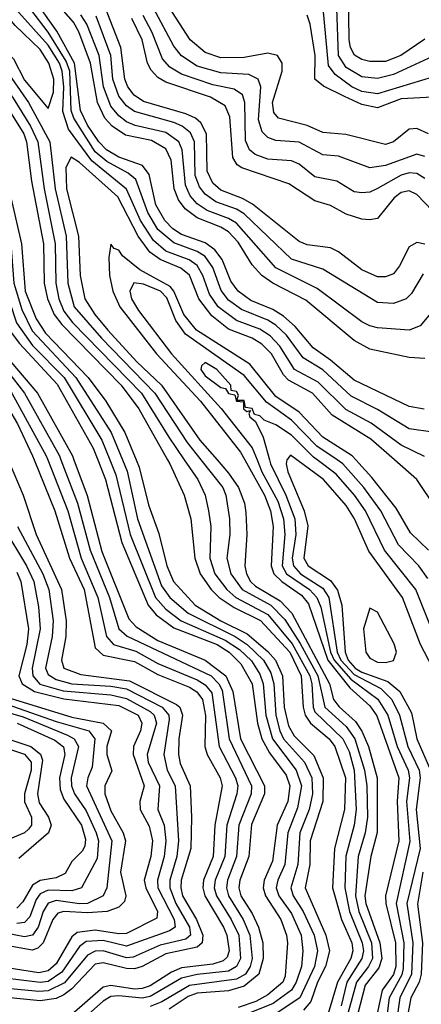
# Model space of a CAD drawing. Header units: inches. Extents: x 501365 to 657855, y 482276 to 547543.
# Tile 873 of 957: x 628157 to 629181, y 498614 to 501121. Entities that reach past the tile are written whole.
import ezdxf

# ---------------------------------------------------------------- set-up
doc = ezdxf.new("R2010")
doc.units = ezdxf.units.IN
doc.header["$MEASUREMENT"] = 0
doc.layers.add('A6429', color=7, linetype='Continuous')
doc.layers.add('A6520', color=7, linetype='Continuous')

msp = doc.modelspace()

# ---------------------------------------------------------------- linework, layer by layer
at = {"layer": 'A6429', "color": 5}
for points, elevation in [([(628127.8, 500000), (628166.2, 499910), (628199.4, 499810), (628263.8, 499670), (628276, 499590), (628274.8, 499550), (628264, 499490), (628270, 499470), (628313.3, 499453.3), (628437.7, 499437.7), (628557.1, 499377.1), (628565.8, 499370), (628572.7, 499350), (628562.9, 499290), (628562.5, 499250), (628566.5, 499226.5), (628591.7, 499170), (628595.4, 499090), (628593.3, 499010), (628568.8, 498930), (628567.9, 498910), (628572.5, 498890), (628608.5, 498830), (628624.5, 498790), (628622.6, 498770), (628610, 498758.8), (628530, 498742.5), (628470, 498710), (628450, 498704.2), (628430, 498704.4), (628370, 498719.4), (628350, 498715.8), (628290, 498652.8), (628270, 498637.9), (628250, 498628.5), (628210, 498622.3), (628090, 498634.5)], 4080), ([(628194.3, 500000), (628247.4, 499870), (628284.8, 499750), (628322.1, 499670), (628350, 499521.7), (628370, 499502.7), (628450, 499487), (628510, 499453.3), (628590, 499421.2), (628609.4, 499409.4), (628623.5, 499390), (628630.7, 499349.3), (628629, 499270), (628635.3, 499250), (628668.7, 499190), (628673.7, 499170), (628655.1, 499070), (628650.8, 498990), (628625.9, 498930), (628624, 498910), (628629.7, 498890), (628677, 498810), (628685.3, 498790), (628691.7, 498750), (628686.7, 498733.3), (628675.8, 498724.2), (628650, 498716.2), (628570, 498706.2), (628544.4, 498695.6), (628490, 498660.3), (628470, 498653.6), (628450, 498652.6), (628390, 498661.9), (628370, 498657.3), (628290, 498588)], 4120), ([(628229, 500000), (628279.8, 499870), (628314.4, 499750), (628356.6, 499650), (628379, 499550), (628396.5, 499530), (628453.2, 499513.2), (628510, 499481.7), (628610, 499439.9), (628630, 499426.9), (628647, 499407), (628665.6, 499270), (628707.8, 499190), (628713.2, 499170), (628710.8, 499150), (628685.3, 499070), (628680.2, 498990), (628656.1, 498930), (628653.6, 498910), (628659.2, 498890), (628696.8, 498830), (628715.7, 498790), (628720.5, 498730), (628710.5, 498709.5), (628690, 498698.1), (628610.1, 498689.9), (628570, 498680.6), (628490, 498633.3), (628470, 498629), (628410, 498635.5), (628390, 498633.4), (628370, 498622), (628310, 498568.2)], 4140), ([(628262.5, 500000), (628304.7, 499890), (628336.7, 499770), (628386.2, 499650), (628409.8, 499570), (628431.3, 499551.3), (628645.4, 499450), (628665.5, 499430), (628673.3, 499413.3), (628691.6, 499290), (628748.1, 499170), (628747.2, 499150), (628716.3, 499070), (628710.2, 498990), (628687.5, 498930), (628684.8, 498910), (628690, 498890), (628727.3, 498830), (628744.4, 498790), (628749.7, 498730), (628744.8, 498710), (628733.1, 498690), (628710, 498677.5), (628590, 498661.4), (628520.1, 498619.9), (628490, 498607.8)], 4160), ([(628295.5, 500000), (628329.2, 499909.2), (628366.9, 499766.9), (628435.5, 499595.5), (628454.5, 499574.5), (628510, 499540.2), (628630.1, 499490), (628683, 499450), (628700.4, 499410), (628720, 499290), (628781.9, 499170), (628781.9, 499150), (628748.6, 499071.4), (628741.8, 498990), (628718.3, 498930), (628715.8, 498910), (628721.1, 498890), (628750, 498844.6), (628765.9, 498810), (628777, 498770), (628778.2, 498730), (628766.7, 498690), (628730, 498660.2), (628690, 498648.2), (628610, 498641.9), (628586.9, 498633.1), (628538.7, 498601.3)], 4180), ([(628356.6, 500000), (628375.8, 499950), (628417.6, 499790), (628484.8, 499630), (628505.7, 499605.7), (628550, 499572.5), (628660.8, 499530), (628691.5, 499510), (628720.9, 499480.9), (628749.8, 499429.8), (628763.3, 499330), (628774.6, 499290), (628794.1, 499254.1), (628836.8, 499196.8), (628846.4, 499170), (628840.9, 499130), (628814, 499070), (628802, 498978), (628780.9, 498930), (628777.7, 498910), (628783.8, 498890), (628823, 498830), (628837.6, 498790), (628840, 498770), (628834.5, 498685.5), (628828.2, 498670), (628790, 498637.6), (628759, 498621), (628714.4, 498605.6)], 4220), ([(628387.2, 500000), (628402.3, 499962.3), (628438.9, 499810), (628503.8, 499650), (628530, 499620.3), (628568.9, 499590), (628681.3, 499541.3), (628717.4, 499517.4), (628748, 499488.1), (628770, 499454.2), (628778.5, 499430), (628785.2, 499350), (628801.7, 499290), (628862.4, 499210), (628876, 499170), (628865.9, 499114.1), (628841.1, 499050), (628833.3, 498970), (628815.4, 498930), (628811.5, 498910), (628817.9, 498890), (628850, 498844.8), (628874.7, 498790), (628879.6, 498750), (628875.6, 498710), (628862.4, 498670), (628850.6, 498649.4), (628803.9, 498616.1), (628730, 498586.3)], 4240), ([(628419.3, 500000), (628431.1, 499971.1), (628457.4, 499850), (628519.3, 499679.3), (628540.6, 499650), (628587.2, 499610), (628706.9, 499550), (628737.2, 499530), (628779, 499490), (628797.9, 499457.9), (628805.5, 499430), (628810.1, 499350.1), (628820.3, 499310), (628830.2, 499290), (628883.5, 499230), (628901.9, 499190), (628903.9, 499150), (628895.1, 499110), (628871.7, 499050), (628866.3, 498970), (628848.3, 498910), (628854.8, 498890), (628880.4, 498850), (628908.1, 498790), (628916.5, 498750), (628908.8, 498710), (628871.9, 498630), (628811.4, 498590)], 4260), ([(628454.2, 500000), (628461.7, 499981.8), (628485.4, 499885.4), (628512.4, 499812.4), (628532.8, 499730), (628549.5, 499690), (628604.8, 499630), (628670.1, 499590.1), (628737.2, 499557.2), (628790, 499512.5), (628809.4, 499490), (628827.3, 499450), (628831.5, 499370), (628842.5, 499322.5), (628857.5, 499297.5), (628907, 499247), (628931.3, 499190), (628929.9, 499130.1), (628898, 499030), (628897.4, 498970), (628885, 498910), (628938.2, 498790), (628947.3, 498750), (628937, 498710), (628916.4, 498670), (628899.4, 498620.6), (628881.2, 498598.8)], 4280), ([(628534.4, 500000), (628540, 499990), (628576.4, 499910), (628593.3, 499850), (628603.8, 499750), (628617.4, 499710), (628645.2, 499670), (628666.3, 499650), (628704.5, 499624.5), (628771.2, 499591.2), (628845.9, 499510), (628875.4, 499450), (628879.7, 499370), (628885, 499350), (628898.7, 499330), (628946.2, 499290), (628960.5, 499270), (628987.7, 499190), (628985.8, 499110), (628960, 499010), (628954.8, 498910), (628978.2, 498830), (629004.2, 498770), (629006.6, 498750), (629001.3, 498730), (628967.3, 498670), (628944.1, 498590)], 4320), ([(628577, 500000), (628611.3, 499950), (628630.3, 499910), (628639.1, 499870), (628645, 499830), (628642.2, 499750), (628655.3, 499710), (628685.5, 499670), (628708.6, 499650), (628790, 499606.4), (628851.9, 499531.9), (628897.1, 499450), (628902.3, 499430), (628905.2, 499370), (628910, 499358.8), (628981.1, 499290), (628997.2, 499257.2), (629010.4, 499210), (629015.6, 499110), (629010.4, 499069.6), (628989.1, 498990.9), (628986.7, 498910), (628998.1, 498850), (629030.4, 498770.4), (629034, 498750), (629029.7, 498730), (628991.5, 498670), (628976.9, 498610)], 4340), ([(628619.4, 500000), (628675.5, 499930), (628683, 499910), (628692.6, 499850), (628693.1, 499810), (628685.3, 499750), (628695.5, 499710), (628724.6, 499670), (628797.4, 499630), (628833.3, 499593.3), (628872.6, 499532.6), (628917.2, 499450), (628935.6, 499370), (628990, 499321.3), (629012.1, 499290), (629036.7, 499210), (629042.2, 499170), (629043.7, 499090), (629038.1, 499050), (629020.5, 498990), (629013.7, 498890), (629022.2, 498850), (629054, 498770), (629056.7, 498730), (629047, 498710), (629015.8, 498670), (628993.9, 498590)], 4360), ([(628660.5, 500000), (628690, 499966.2), (628715.5, 499930), (628730.4, 499890), (628733.9, 499866.1), (628736.9, 499810), (628731.5, 499730), (628735.5, 499710), (628746.1, 499690), (628758.5, 499678.5), (628821.1, 499641.1), (628851.3, 499610), (628946.9, 499430), (628957.7, 499390), (628971.6, 499371.6), (629013.5, 499333.5), (629030, 499309), (629046.9, 499270), (629068.5, 499190), (629069.1, 499050.9), (629052.9, 498990), (629037.1, 498890), (629039.5, 498870), (629075.5, 498770), (629080.2, 498730), (629073.1, 498706.9), (629038, 498662), (629019.8, 498590)], 4380), ([(628731.4, 500000), (628781.9, 499910), (628797, 499870), (628803.9, 499830), (628798.2, 499730), (628805.2, 499710), (628825.3, 499690), (628875.9, 499655.9), (628893.8, 499633.8), (628943.3, 499490), (628999.2, 499419.2), (629050, 499373.7), (629068, 499348), (629123.9, 499190), (629119.5, 499130), (629123.6, 499030), (629090.2, 498890), (629090.6, 498870), (629115.6, 498770), (629116.7, 498710), (629110.4, 498689.6), (629081.7, 498650), (629064.1, 498570)], 4420), ([(628762.6, 500000), (628774.6, 499970), (628815.2, 499895.2), (628829.7, 499850), (628833, 499810), (628826.6, 499730), (628837.6, 499710), (628896, 499670), (628914.7, 499650), (628925.4, 499625.4), (628950, 499510.1), (628959.2, 499490), (629001.7, 499441.7), (629070.8, 499390.8), (629096.2, 499350), (629119.9, 499270), (629147.6, 499210), (629151.1, 499190), (629143.9, 499130), (629151.8, 499028.2), (629117.5, 498870), (629136.8, 498770), (629135.3, 498704.7), (629131.5, 498688.5), (629099.7, 498630), (629091.4, 498570)], 4440), ([(628794.1, 500000), (628796.8, 499990), (628836.3, 499910), (628858.6, 499850), (628861.7, 499810), (628851.7, 499750), (628855.1, 499730), (628873.5, 499710), (628930, 499673.5), (628945.5, 499650), (628967.1, 499510), (628976.1, 499490), (629010, 499453.9), (629078, 499418.1), (629105.9, 499390), (629125.3, 499350), (629147.1, 499270), (629176.1, 499210), (629178.1, 499190), (629168.3, 499110), (629178.1, 499010), (629144.6, 498870), (629159.9, 498770), (629155.9, 498690), (629126.6, 498630), (629118, 498570)], 4460), ([(628838.6, 500000), (628836.6, 499990), (628840.6, 499970), (628882.8, 499870), (628891.9, 499831.9), (628881.7, 499750), (628892.5, 499730), (628950, 499692.7), (628968, 499668), (628978.3, 499630), (628987.5, 499510), (628995.2, 499490), (629012.8, 499470), (629030, 499459.1), (629095.8, 499435.8), (629126.7, 499410), (629156.2, 499356.2), (629170, 499290), (629204.5, 499210)], 4480), ([(629210, 499471.5), (629179.1, 499530), (629133.3, 499650), (629047.9, 499767.9), (629010.9, 499850), (628990, 499884.2), (628932.2, 499950), (628864.2, 500000)], 4480), ([(629223.8, 499530), (629166.9, 499670), (629087.5, 499770), (629039, 499870), (629011.2, 499910), (628964, 499964), (628915.4, 500000)], 4460), ([(629198.3, 499698.3), (629174.6, 499730), (629123.5, 499783.5), (629078.1, 499870), (629034.4, 499930), (628980.9, 499990), (628966.4, 500000)], 4440), ([(629199.5, 499770), (629154, 499814), (629117, 499877), (629055, 499955), (629014.2, 500000)], 4420), ([(629218.1, 499878.1), (629170.1, 499950.2), (629112.8, 500000)], 4380), ([(628114.2, 499830), (628174.6, 499730), (628193.9, 499690), (628205.7, 499625.7), (628209.7, 499570), (628189.6, 499470), (628190.6, 499450), (628209.2, 499429.2), (628268.5, 499411.5), (628390, 499402.1), (628430, 499392.6), (628490, 499359.3), (628499.9, 499350), (628505.8, 499330), (628482.2, 499250), (628485.1, 499230), (628514.1, 499170), (628510, 499110), (628525.4, 499070), (628530.2, 499030), (628525.9, 498990), (628508.7, 498930), (628509.9, 498910.1), (628551.5, 498830), (628554, 498810), (628539.6, 498800.4), (628430, 498761.9), (628370, 498776.1), (628326.6, 498773.4), (628310, 498760.8), (628264.7, 498695.3), (628230, 498672.1), (628210, 498669.4), (628070, 498686.3)], 4040), ([(628151.8, 499830), (628216.4, 499710), (628232, 499670), (628242.8, 499590), (628240.4, 499550), (628222.9, 499470), (628230, 499453.5), (628250, 499440.8), (628290, 499430), (628390, 499423.8), (628430, 499416.7), (628520.8, 499370), (628537.3, 499350), (628538.6, 499338.6), (628524.5, 499250), (628533.2, 499210), (628554, 499170), (628562.6, 499030), (628558, 498990), (628540.1, 498930), (628540.1, 498910), (628555.7, 498870), (628590, 498810), (628592.7, 498790), (628580.6, 498779.4), (628515.9, 498764.1), (628446.4, 498733.6), (628430, 498732), (628370, 498749.4), (628350, 498749.3), (628330, 498738.8), (628271.4, 498668.6), (628230, 498647.7), (628206.1, 498646.1), (628070, 498658.8)], 4060), ([(628150, 499714), (628160.4, 499690), (628180, 499570), (628175.8, 499530), (628155, 499450), (628163.8, 499430), (628195.1, 499410), (628270, 499391.2), (628410, 499374.7), (628459.4, 499350), (628469.1, 499330), (628465.8, 499310), (628447.4, 499270), (628446.6, 499250), (628474.7, 499170), (628463.3, 499130), (628464.9, 499110), (628487.1, 499067.1), (628495.8, 499030), (628491.9, 498990), (628475, 498930), (628478.8, 498910), (628509, 498850), (628507.1, 498832.9), (628430, 498794.3), (628410, 498793.2), (628350, 498802.2), (628303.6, 498796.4), (628290, 498785.8), (628250, 498716.6), (628230, 498698.8), (628206.2, 498693.8), (628070, 498714.9)], 4020), ([(628133, 499393), (628290, 499345.1), (628370.1, 499330), (628391.6, 499310), (628379.6, 499270), (628379.6, 499250), (628392, 499208), (628374.1, 499170), (628374.2, 499150), (628390, 499106.3), (628421, 499050), (628426.8, 499030), (628414.8, 498950), (628428, 498890), (628424.6, 498875.4), (628410, 498861.1), (628380.7, 498850), (628330, 498846.4), (628270, 498850), (628254.7, 498845.3), (628241.7, 498830), (628217.1, 498770), (628203.5, 498756.5), (628188.9, 498751.1), (628090, 498769.4)], 3980), ([(628090, 499389.5), (628250, 499333.8), (628333.3, 499310), (628349.3, 499290), (628342.6, 499217.4), (628330.8, 499190), (628328, 499170), (628392.3, 499030), (628379.8, 498910), (628370.2, 498889.8), (628330, 498870.5), (628310, 498869.3), (628250, 498878.2), (628230, 498871.1), (628217.6, 498850), (628204.4, 498810), (628189.9, 498790.1), (628170, 498785.2), (628090, 498800.9)], 3960), ([(628080.2, 499370), (628166.1, 499346.1), (628279, 499299), (628296.1, 499290), (628307.2, 499270), (628289, 499190), (628289.2, 499170), (628297.3, 499150), (628326.5, 499106.5), (628352.8, 499050), (628358.4, 499030), (628354.7, 498985.3), (628314.8, 498910), (628290, 498902.8), (628230, 498904.2), (628210, 498895.3), (628199.7, 498880.3), (628183.3, 498836.7), (628170, 498821.8), (628150, 498819.5)], 3940), ([(628050, 499315.1), (628185.9, 499270), (628210.4, 499250.4), (628215.4, 499235.4), (628202.8, 499150), (628207, 499127), (628230.7, 499090), (628237.5, 499070), (628230.7, 499050), (628155.2, 498984.8)], 3880), ([(628150.6, 499330), (628246.7, 499286.7), (628269.4, 499269.4), (628272.3, 499250), (628258.8, 499190), (628260.3, 499160.3), (628270, 499136.4), (628314.9, 499070), (628325.6, 499034.4), (628323.5, 499016.5), (628316.5, 499003.5), (628290, 498977.3), (628273.2, 498946.8), (628250, 498935.5), (628210, 498928.9), (628190, 498917.3), (628165.4, 498874.6), (628150, 498858.7)], 3920), ([(628050, 499290.2), (628170, 499250.7), (628186.7, 499230), (628186.3, 499210), (628169.3, 499150), (628169.3, 499129.3), (628187.8, 499090), (628187.4, 499070), (628180, 499060), (628169.9, 499050.2), (628127.3, 499032.7)], 3860), ([(629184.9, 498950), (629171.7, 498868.3), (629184.3, 498770), (629180.9, 498690), (629175.6, 498670), (629154.5, 498630), (629143.7, 498570)], 4480)]:
    msp.add_lwpolyline(points, dxfattribs=dict(at, elevation=elevation))
at = {"layer": 'A6429', "color": 5, "elevation": 4520}
msp.add_lwpolyline([(629050, 499622.8), (629034, 499570), (629040, 499510), (629050, 499494.7), (629070, 499484.7), (629090, 499483.8), (629110, 499489.3), (629117.6, 499510), (629111.7, 499531.7), (629070, 499612.5)], close=True, dxfattribs=at)
at = {"layer": 'A6520', "color": 5}
for points, elevation in [([(627981.2, 501130), (628010, 501085.2), (628026.6, 501070), (628090, 501060.3), (628122.2, 501042.2), (628141.8, 501021.8), (628170, 500967.1), (628230, 500894.8), (628243.7, 500936.3), (628244.8, 500970), (628232.1, 501010), (628210, 501045.5), (628146.3, 501106.4), (628024, 501250)], 4380), ([(627550.4, 501230), (627690, 501095.8), (627740.2, 501040.2), (627810, 500990.5), (627870, 500939.1), (627890, 500927.2), (627950, 500905.5), (627971.1, 500891.1), (627990, 500870), (628010, 500835.2), (628021.9, 500801.9), (628033.3, 500710), (628083.7, 500530), (628089.4, 500450), (628110, 500381), (628130.9, 500330.9), (628156.6, 500296.6), (628252.7, 500192.7), (628345, 500030), (628356.6, 500000)], 4220), ([(627510.8, 501190), (627650, 501069.7), (627714.7, 500994.7), (627770, 500965.6), (627824.9, 500924.9), (627912.2, 500872.2), (627941.7, 500841.7), (627959.9, 500810), (627973.4, 500770), (627985, 500690), (628026.2, 500530), (628035.7, 500450), (628073.8, 500330), (628099.9, 500290), (628202.8, 500170), (628291.8, 500010), (628295.5, 500000)], 4180), ([(629189.1, 500009.1), (629130, 500037.3), (629053.6, 500093.5), (628988.6, 500128.6), (628918.2, 500198.2), (628858.3, 500230), (628820.8, 500290), (628795.8, 500315.8), (628770, 500332.6), (628710, 500354.8), (628663.5, 500390), (628641.7, 500421.7), (628624.7, 500470), (628610, 500495), (628589.1, 500509.1), (628530, 500531.8), (628498.7, 500558.7), (628465.8, 500610), (628429.5, 500689.5), (628341.6, 500761.6), (628282.2, 500842.2), (628267.4, 500887.4), (628269.6, 500950), (628265.5, 500990), (628258.5, 501010), (628230, 501056.5), (628110.6, 501190.6)], 4360), ([(629190, 501071.7), (629129.2, 501030), (629090, 501014.8), (629050, 501014.8), (629030, 501019.4), (629010.8, 501030.8), (629000.5, 501050), (628997.2, 501070), (628995.8, 501190)], 4020), ([(627496.2, 501170), (627636.1, 501050), (627698.6, 500978.6), (627877.1, 500870), (627917.5, 500830), (627945.8, 500770), (627998.1, 500530), (628008.9, 500450), (628046.7, 500330), (628068.4, 500290), (628126.4, 500226.4), (628170, 500170), (628258.7, 500010), (628262.5, 500000)], 4160), ([(627672.1, 501172.1), (627755.4, 501095.4), (627830, 501037.6), (627888.9, 500968.9), (627914.7, 500954.7), (627996.9, 500936.9), (628019.4, 500919.4), (628042.4, 500890), (628080.5, 500810), (628098.2, 500690), (628134.9, 500550), (628142.6, 500450), (628162.7, 500382.7), (628189, 500329), (628300.7, 500210), (628390.7, 500070), (628419.3, 500000)], 4260), ([(627687.4, 501187.4), (627760.5, 501120.5), (627850, 501056.7), (627896, 500990), (627910, 500977.4), (627930, 500968.2), (627990, 500962), (628015.1, 500955.1), (628037.7, 500937.7), (628060.2, 500910), (628111.8, 500810), (628129.4, 500690), (628162.2, 500550), (628171.2, 500430), (628199.2, 500359.2), (628223.1, 500323.1), (628331.6, 500210), (628376.9, 500150), (628425.2, 500070), (628454.2, 500000)], 4280), ([(629188.9, 500128.9), (629150, 500136.2), (629010, 500203.1), (628950, 500254.4), (628905.4, 500285.4), (628859.5, 500339.5), (628830, 500366.1), (628802.7, 500382.7), (628746.3, 500406.3), (628714.8, 500430), (628695.4, 500455.4), (628673.2, 500510), (628655.3, 500535.3), (628630, 500552.4), (628570, 500574), (628548.1, 500588.1), (628527.2, 500610), (628504.7, 500650), (628487.1, 500727.1), (628470.5, 500750), (628410, 500771), (628379, 500790), (628358.9, 500810), (628330, 500852.8), (628312.2, 500890), (628297.1, 501010), (628252.2, 501092.2), (628190, 501180.3)], 4320), ([(629190, 500258), (629150, 500260.6), (629050, 500281.9), (629010, 500304.2), (628886.7, 500406.7), (628803.1, 500450), (628774.8, 500470), (628750, 500496.7), (628714.8, 500554.8), (628690, 500580.5), (628670, 500593), (628610, 500616.7), (628579.4, 500639.4), (628562.4, 500662.4), (628551.5, 500690), (628543.2, 500763.2), (628530, 500792.5), (628493.4, 500813.4), (628427.2, 500827.2), (628393.2, 500850), (628374.7, 500870), (628355.4, 500910), (628337.9, 501010), (628307.8, 501090), (628294.4, 501114.4), (628250, 501165)], 4280), ([(629199.6, 500830), (629170, 500844.4), (629150, 500842.2), (629110, 500809.6), (629090, 500803), (628988.9, 500828.9), (628930, 500833.7), (628890, 500851.5), (628817.4, 500870), (628804.9, 500884.9), (628802.1, 500910), (628826.4, 500990), (628826.6, 501010), (628814.5, 501030), (628790, 501036.1), (628730, 501024.4), (628670, 501024.2), (628630, 501037.6), (628592.2, 501070), (628530, 501165.9)], 4120), ([(627464.5, 501144.5), (627490, 501111.1), (627608.9, 501008.9), (627670, 500944.2), (627817.1, 500857.1), (627848.9, 500830), (627870, 500805), (627890.1, 500770.1), (627904.1, 500730), (627946.7, 500506.7), (628005.6, 500305.6), (628024.9, 500270), (628105, 500170), (628151.7, 500091.7), (628190.2, 500010), (628194.3, 500000)], 4120), ([(627490, 501144.6), (627622.1, 501030), (627682.8, 500962.8), (627838.6, 500870), (627867.6, 500847.6), (627898.9, 500810), (627924.3, 500750), (627985.4, 500450), (628028.8, 500310), (628050, 500275.8), (628108.9, 500210), (628137.7, 500170), (628225.1, 500010), (628229, 500000)], 4140), ([(627656.3, 501156.3), (627758.9, 501058.9), (627815.8, 501015.8), (627876.2, 500956.2), (627910, 500937.8), (627970, 500922.8), (627990.5, 500910.5), (628010, 500889.6), (628034.5, 500850), (628049.9, 500810), (628062.9, 500710), (628107.7, 500550), (628116.4, 500450), (628149.3, 500349.3), (628190, 500291), (628270.8, 500210), (628367.2, 500050), (628387.2, 500000)], 4240), ([(627930, 501138.9), (627958.4, 501110), (627993.1, 501050), (628010, 501042.9), (628070, 501038), (628090.3, 501030), (628110.4, 501010.4), (628179.8, 500910), (628234.4, 500810), (628247.6, 500690), (628275.9, 500570), (628280.4, 500450), (628296.6, 500390), (628365.9, 500310), (628502.2, 500170), (628584.1, 500044.1), (628619.4, 500000)], 4360), ([(629210.5, 500070.5), (629150, 500079.4), (629070, 500128.1), (629002.5, 500162.5), (628930, 500229.2), (628879.9, 500259.9), (628837.5, 500317.5), (628810, 500343.2), (628790, 500355.8), (628723.2, 500383.2), (628690, 500407.1), (628671.3, 500431.3), (628649.5, 500490), (628630, 500518.4), (628610, 500530.9), (628550, 500552.6), (628510, 500586.9), (628484, 500630), (628453.8, 500713.8), (628434.1, 500730), (628379.7, 500759.7), (628350, 500784.7), (628295.6, 500870), (628288.8, 500890), (628284.9, 500990), (628275.8, 501015.8), (628230, 501089.2), (628183.4, 501150)], 4340), ([(629190, 500549.4), (629170, 500553.6), (629150, 500542.6), (629125.9, 500494.1), (629110, 500474.1), (629090, 500466.4), (629070, 500466.5), (629030, 500483.8), (628970, 500529.9), (628950, 500539.7), (628890, 500547.5), (628870, 500555.9), (628751.1, 500651.1), (628725.7, 500665.7), (628670, 500686.8), (628650, 500704.8), (628635.1, 500735.1), (628633.3, 500830), (628618.8, 500858.8), (628605.7, 500870), (628581, 500881), (628472.9, 500912.9), (628449.2, 500929.2), (628433, 500950), (628425.1, 500970), (628414.9, 501050), (628376.1, 501150)], 4220), ([(629190, 500772.6), (629170, 500779), (629090, 500749.7), (629050, 500744.1), (628970, 500773.2), (628930, 500776.7), (628870, 500809.4), (628810, 500813.4), (628790, 500821.1), (628775.9, 500835.9), (628766.4, 500866.4), (628772, 500950), (628765.2, 500970), (628741.9, 500981.9), (628670, 500985.5), (628610, 501002.7), (628570, 501028.8), (628550, 501053.7), (628498.3, 501150)], 4140), ([(629210, 500974.4), (629070, 500932.6), (629030, 500938), (629004.5, 500950), (628961.7, 500981.7), (628944.8, 501004.8), (628931.4, 501150)], 4060), ([(629210, 501027.3), (629110, 500981.8), (629070, 500971), (629030, 500975.2), (628990, 500999), (628970.3, 501030), (628966.2, 501150)], 4040), ([(627810, 501137.4), (627870.4, 501110.4), (627894, 501094), (627913.1, 501070), (627941.8, 501010), (627970, 500999.5), (628030, 500998), (628050, 500992.8), (628070, 500976.1), (628105.2, 500930), (628167.6, 500830), (628174.4, 500810), (628187.2, 500710), (628218.3, 500550), (628219.9, 500450), (628228.3, 500410), (628245.1, 500370), (628264.6, 500344.6), (628416.1, 500190), (628461.1, 500130), (628534.4, 500000)], 4320), ([(627890, 501131.5), (627914.6, 501114.6), (627935.4, 501090), (627967.3, 501027.3), (627990, 501019.6), (628050, 501017.7), (628072.2, 501010), (628091, 500991), (628140.8, 500920.8), (628185, 500850), (628203.8, 500810), (628219.5, 500690), (628247.7, 500550), (628249.3, 500450), (628257.1, 500410), (628270, 500378.7), (628292, 500350), (628467.8, 500170), (628537.5, 500057.5), (628577, 500000)], 4340), ([(629230, 500403.1), (629178.4, 500341.6), (629150, 500330.3), (629070, 500336.1), (629050, 500341.5), (629030, 500351.3), (628916.1, 500436.1), (628810, 500489), (628710, 500602.9), (628690, 500615), (628635.5, 500635.5), (628610, 500652), (628592.2, 500672.2), (628579.8, 500699.8), (628571.8, 500790), (628562.8, 500810), (628530, 500834), (628451.9, 500851.9), (628430, 500861.3), (628410, 500876.3), (628390, 500900.6), (628370.8, 500950), (628360, 501030), (628328.7, 501110), (628313.2, 501133.2)], 4260), ([(629186, 500474), (629156.2, 500423.7), (629142.3, 500410), (629110, 500398), (629070, 500400.5), (628930, 500485.9), (628850, 500511.3), (628730, 500626.4), (628710, 500638.4), (628657.5, 500657.5), (628630, 500677.1), (628615.6, 500695.6), (628604.7, 500724.7), (628603.2, 500810), (628593.1, 500833.1), (628571.3, 500850), (628550, 500859.5), (628450, 500887.1), (628430, 500901.6), (628410, 500926.5), (628395.1, 500970), (628390, 501030), (628352.2, 501130)], 4240), ([(629210, 500634.5), (629170, 500676), (629150, 500685.2), (629130, 500680.8), (629112.2, 500667.8), (629070, 500615.2), (629050, 500611), (629030, 500612.8), (628990, 500626.2), (628950, 500647.9), (628910, 500659.9), (628843.4, 500703.4), (628723.4, 500743.4), (628711.7, 500751.7), (628700.6, 500770), (628693.4, 500873.4), (628681.5, 500901.5), (628643.7, 500923.7), (628530, 500962.2), (628510, 500974), (628492.2, 500992.2), (628483.4, 501010), (628469.5, 501070), (628443.7, 501123.7)], 4180), ([(629190, 500716.6), (629170, 500729.5), (629150, 500730.7), (629130, 500725.2), (629070, 500690.8), (629050, 500682.1), (629030, 500679.9), (629010, 500683), (628965.8, 500710), (628910, 500721.3), (628870, 500752.8), (628850, 500761.5), (628790, 500766), (628757.6, 500777.6), (628742.9, 500790), (628733.5, 500813.5), (628731.2, 500910), (628725.2, 500930), (628703.8, 500943.8), (628650, 500955), (628570, 500982.4), (628540.3, 501000.3), (628521.3, 501021.3), (628494.7, 501090), (628471.8, 501131.8)], 4160), ([(629210, 500923.9), (629130, 500919.6), (629070, 500896.6), (629030, 500905.4), (628985.2, 500925.2), (628931.8, 500951.8), (628909.8, 500969.8), (628910.4, 501030), (628897.8, 501110), (628890, 501132.7)], 4080), ([(629112.8, 500000), (629052.5, 500052.5), (628954, 500114), (628904.3, 500170), (628842.8, 500202.8), (628830, 500216.3), (628799.3, 500270), (628774.9, 500294.9), (628750, 500309.8), (628690, 500333.1), (628646.9, 500366.9), (628614.3, 500410), (628590.1, 500470.1), (628567.9, 500487.9), (628515.4, 500510), (628489.4, 500529.4), (628459.8, 500570), (628407.4, 500670), (628310, 500757.6), (628288.7, 500771.3), (628275.2, 500744.8), (628276.5, 500690), (628307.6, 500570), (628311.3, 500470), (628323.6, 500410), (628348.7, 500370), (628382.3, 500330), (628456.3, 500250), (628519.3, 500190), (628616.7, 500050), (628660.5, 500000)], 4380), ([(629014.2, 500000), (629005.1, 500010), (628930, 500058), (628870, 500121.6), (628810, 500161.9), (628743.7, 500243.7), (628607.9, 500330), (628575.5, 500370), (628550.2, 500430), (628541.2, 500441.2), (628463.9, 500483.9), (628419.8, 500519.8), (628410, 500533.8), (628398.2, 500538.2), (628390, 500549.7), (628384.3, 500515.7), (628386.2, 500470), (628395, 500430), (628412.6, 500390), (628506.3, 500270), (628618.3, 500150), (628720.1, 500020.1), (628731.4, 500000)], 4420), ([(628966.4, 500000), (628915.3, 500035.3), (628850, 500100.9), (628787, 500147), (628730, 500214.7), (628579.9, 500319.9), (628555.1, 500355.1), (628532.6, 500412.6), (628516.2, 500430), (628472.8, 500447.2), (628448.8, 500451.2), (628437.8, 500430), (628442.5, 500410), (628460.2, 500380.2), (628544.7, 500270), (628671.3, 500131.3), (628750.4, 500030.4), (628762.6, 500000)], 4440), ([(628915.4, 500000), (628906.6, 500006.6), (628850, 500062.8), (628810, 500089), (628781, 500101), (628770, 500112.2), (628756, 500116), (628750, 500130.8), (628733.5, 500133.5), (628730, 500151), (628711.1, 500151.1), (628715.1, 500164.9), (628710, 500174), (628696.6, 500176.6), (628696.1, 500190), (628660.3, 500230), (628630, 500247.9), (628620.7, 500239.3), (628619.2, 500230), (628630, 500214.3), (628670, 500184.4), (628682, 500182), (628690, 500168.9), (628705.7, 500165.7), (628710, 500149.6), (628728.1, 500148.1), (628727.8, 500130), (628736.9, 500123.1), (628745.5, 500125.5), (628741.7, 500118.3), (628744.2, 500110), (628758.2, 500098.2), (628778.2, 500058.2), (628794.1, 500000)], 4460), ([(628864.2, 500000), (628848.2, 500011.8), (628838.9, 500001.1), (628838.6, 500000)], 4480)]:
    msp.add_lwpolyline(points, dxfattribs=dict(at, elevation=elevation))

doc.saveas('drawing.dxf')
